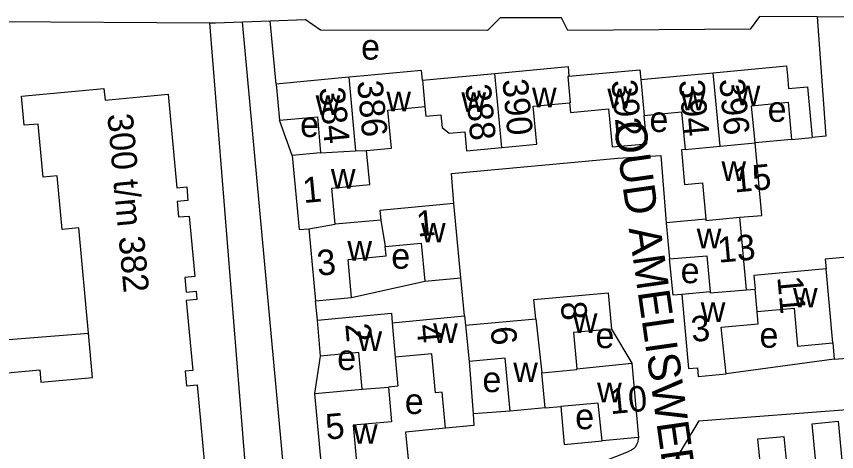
# Model space of a CAD drawing. Extents: x 157794 to 159375, y 380877 to 382306.
# Drawn here: x 158333.5 to 158462.3, y 381191 to 381259.3 of the extents above; entities that cross this region are included whole.
import ezdxf

# ---------------------------------------------------------------- set-up
doc = ezdxf.new("R2010")
doc.units = 0
for name, color, linetype in [('BLT_Basislijn', 7, 'Continuous'), ('BLT_Bebouwing', 7, 'Continuous'), ('BLT_Centroide', 7, 'Continuous'), ('BLT_Huisnummer', 7, 'Continuous'), ('BLT_Huisnummer_ tussenligend', 7, 'Continuous'), ('BLT_Huisnummer_reeks', 7, 'Continuous'), ('BLT_Onderverdeling_panden', 7, 'Continuous'), ('BLT_Straatnaam', 7, 'Continuous')]:
    doc.layers.add(name, color=color, linetype=linetype)

msp = doc.modelspace()

# ---------------------------------------------------------------- linework, layer by layer
at = {"layer": 'BLT_Basislijn'}
for p, q in [((158322.49, 381258.55), (158363.87, 381258.34)), ((158369.02, 381258.49), (158373.35, 381258.64)), ((158373.35, 381258.64), (158378.84, 381258.84)), ((158374.26, 381248.71), (158373.35, 381258.64)), ((158465.86, 381259.18), (158459.25, 381259.25)), ((158363.87, 381258.34), (158364.76, 381258.34)), ((158370.4, 381177.07), (158363.87, 381258.34)), ((158364.76, 381258.34), (158369.02, 381258.49)), ((158376.39, 381178.4), (158369.02, 381258.49)), ((158376.78, 381237.51), (158374.8, 381243.03)), ((158455.22, 381240.02), (158449.5, 381239.49)), ((158386.14, 381215.19), (158397.64, 381217.77)), ((158403.87, 381212.31), (158403.3, 381218.29)), ((158380.75, 381211.65), (158380.47, 381214.66)), ((158426.97, 381210.23), (158430.12, 381204.89)), ((158380.33, 381200.13), (158381.27, 381205.97)), ((158461.93, 381205.48), (158444.96, 381203.2)), ((158411.02, 381197.35), (158405.21, 381196.9)), ((158440.69, 381195.84), (158466.95, 381197.84)), ((158382.59, 381172.61), (158429.64, 381191.02))]:
    msp.add_line(p, q, dxfattribs=at)
for points in [[(158322.49, 381258.55), (158320.33, 381255.19), (158324.26, 381207.94), (158344.81, 381209.61)], [(158459.25, 381259.25), (158450.2, 381259.33), (158448.71, 381257.35), (158420.07, 381257.11), (158419.08, 381259.08), (158409.45, 381259.08), (158407.48, 381257.11), (158381.23, 381257.17), (158378.84, 381258.84)], [(158459.25, 381259.25), (158460.63, 381240.52), (158458.47, 381240.33)], [(158402.21, 381229.94), (158401.82, 381234.67), (158427.95, 381237.07), (158434.71, 381237.51), (158435.56, 381226.93)], [(158437.98, 381215.66), (158436.62, 381215.54), (158436.07, 381221.24)], [(158419.01, 381198.07), (158419.51, 381192.13), (158425.51, 381192.68)], [(158440.69, 381195.84), (158436.24, 381188.43), (158426.34, 381185.15)], [(158400.9, 381194.66), (158394.62, 381194.06), (158395.27, 381187.21)], [(158431.18, 381193.21), (158431.02, 381192.39), (158430.88, 381192.03), (158430.67, 381191.69), (158430.39, 381191.41), (158430.07, 381191.19), (158429.64, 381191.02)]]:
    msp.add_lwpolyline(points, dxfattribs=at)
at = {"layer": 'BLT_Bebouwing'}
for p, q in [((158442.92, 381250.48), (158454.45, 381251.55)), ((158455.22, 381240.02), (158458.47, 381240.33)), ((158381.27, 381237.93), (158376.78, 381237.51)), ((158403.3, 381218.29), (158402.21, 381229.94)), ((158448.14, 381216.4), (158447.1, 381227.78)), ((158390.7, 381227.35), (158383.54, 381226.68)), ((158441.77, 381227.51), (158435.56, 381226.93)), ((158435.56, 381226.93), (158436.07, 381221.24)), ((158379.4, 381225.99), (158380.47, 381214.66)), ((158397.64, 381217.77), (158403.3, 381218.29)), ((158442.45, 381216.06), (158437.98, 381215.66)), ((158448.14, 381216.4), (158449.49, 381216.52)), ((158380.47, 381214.66), (158386.14, 381215.19)), ((158392.52, 381211.23), (158403.87, 381212.31)), ((158403.87, 381212.31), (158404.01, 381210.82)), ((158381.27, 381205.97), (158380.75, 381211.65)), ((158404.01, 381210.82), (158415.06, 381211.86)), ((158461.7, 381208.05), (158461.93, 381205.48)), ((158461.93, 381205.48), (158467.98, 381206.03)), ((158404.57, 381205.15), (158405.21, 381196.9)), ((158421.52, 381203.99), (158430.12, 381204.89)), ((158430.12, 381204.89), (158431.18, 381193.21)), ((158380.33, 381200.13), (158387.78, 381200.82)), ((158381.38, 381188.78), (158380.33, 381200.13)), ((158416.54, 381197.86), (158419.01, 381198.07)), ((158416.54, 381197.86), (158411.02, 381197.35)), ((158431.18, 381193.21), (158425.51, 381192.68))]:
    msp.add_line(p, q, dxfattribs=at)
for points in [[(158397.25, 381249.3), (158397.1, 381250.84), (158388.11, 381250), (158385.68, 381249.78)], [(158408.61, 381250.37), (158420.12, 381251.46), (158420.26, 381249.92)], [(158420.26, 381249.92), (158431.42, 381250.95), (158431.56, 381249.43)], [(158454.45, 381251.55), (158454.58, 381250), (158454.76, 381248.03), (158457.73, 381248.29), (158458.47, 381240.33)], [(158385.68, 381249.78), (158374.26, 381248.71)], [(158397.25, 381249.3), (158404.64, 381250), (158408.61, 381250.37)], [(158431.56, 381249.43), (158437.74, 381250), (158442.92, 381250.48)], [(158374.26, 381248.71), (158374.8, 381243.03)], [(158344.81, 381209.61), (158343.27, 381226.13), (158340.67, 381225.89), (158339.89, 381234.28), (158337.69, 381234.08), (158336.91, 381242.43), (158334.68, 381242.23), (158334.26, 381246.78), (158347.24, 381247.99), (158347.4, 381246.19), (158357.3, 381247.1), (158358.66, 381232.4), (158360.23, 381232.55), (158360.42, 381230.42), (158358.71, 381230.27), (158358.93, 381227.86), (158360.64, 381227.97), (158361.53, 381218.5), (158359.93, 381218.35), (158360.14, 381216.01), (158361.71, 381216.16), (158361.83, 381214.89), (158360.17, 381214.74), (158361.19, 381203.74), (158359.98, 381203.63), (158360.19, 381201.32), (158361.87, 381201.47), (158363.28, 381186.21)], [(158409.7, 381238.74), (158415.23, 381239.26), (158414.67, 381245.24), (158420.34, 381245.77)], [(158420.34, 381245.77), (158420.49, 381244.24), (158426.46, 381244.8), (158427.03, 381238.83), (158432.52, 381239.34), (158432.1, 381243.78)], [(158449.5, 381239.49), (158448.95, 381245.31), (158454.68, 381245.85), (158455.22, 381240.02)], [(158388.48, 381238.28), (158392.4, 381238.65), (158391.84, 381244.62), (158397.65, 381245.17)], [(158397.65, 381245.17), (158397.8, 381243.65), (158400.14, 381243.87), (158400.33, 381241.88), (158401.45, 381240.98), (158403.9, 381241.21), (158404.18, 381238.22), (158409.7, 381238.74)], [(158374.8, 381243.03), (158380.75, 381243.58), (158381.27, 381237.93)], [(158432.1, 381243.78), (158437.96, 381244.34), (158438.51, 381238.44)], [(158447.1, 381227.78), (158450.57, 381228.09), (158449.5, 381239.49)], [(158383.54, 381226.68), (158383.01, 381232.35), (158388.98, 381232.91), (158388.48, 381238.28)], [(158438.51, 381238.44), (158437.92, 381238.38), (158438.43, 381232.93), (158441.24, 381233.2), (158441.77, 381227.51)], [(158376.78, 381237.51), (158377.9, 381225.85), (158379.4, 381225.99)], [(158402.21, 381229.94), (158390.56, 381228.84), (158390.7, 381227.35)], [(158386.14, 381215.19), (158385.59, 381221.16), (158391.55, 381221.71), (158391.41, 381223.2)], [(158391.41, 381223.2), (158397.08, 381223.73), (158397.64, 381217.77)], [(158436.07, 381221.24), (158441.94, 381221.73), (158442.45, 381216.06)], [(158472.54, 381216.61), (158472, 381222.26), (158460.51, 381221.2), (158460.65, 381219.71)], [(158460.65, 381219.71), (158449.29, 381218.67), (158449.49, 381216.52)], [(158415.06, 381211.86), (158414.77, 381214.85), (158426.44, 381215.92), (158426.97, 381210.23)], [(158437.98, 381215.66), (158439.05, 381204.03), (158440.46, 381204.16), (158440.58, 381202.78), (158444.96, 381203.2)], [(158449.82, 381212.97), (158455.62, 381213.5), (158456.17, 381207.54), (158461.7, 381208.05)], [(158380.75, 381211.65), (158392.38, 381212.73), (158392.52, 381211.23)], [(158444.96, 381203.2), (158444.17, 381210.51), (158449.99, 381211.04), (158449.82, 381212.97)], [(158326.39, 381202.85), (158337.15, 381203.85), (158337.34, 381201.88), (158345.45, 381202.63), (158344.81, 381209.61)], [(158426.97, 381210.23), (158420.99, 381209.67), (158421.52, 381203.99)], [(158387.78, 381200.82), (158387.25, 381206.53), (158381.27, 381205.97)], [(158392.97, 381205.81), (158393.39, 381201.24), (158391.9, 381201.1)], [(158400.9, 381194.66), (158400.38, 381200.34), (158399.3, 381200.24), (158398.74, 381206.34), (158392.97, 381205.81)], [(158411.02, 381197.35), (158410.25, 381205.67), (158404.57, 381205.15)], [(158391.9, 381201.1), (158392.39, 381195.68), (158386.36, 381195.13), (158386.89, 381189.37)], [(158425.51, 381192.68), (158424.84, 381198.61), (158419.01, 381198.07)], [(158405.21, 381196.9), (158405.35, 381195.1), (158400.9, 381194.66)], [(158454.95, 381183.93), (158459.52, 381184.37), (158458.46, 381195.37), (158462.54, 381195.77), (158463.46, 381186.32)], [(158446.46, 381181.53), (158451.03, 381181.96), (158449.94, 381192.98), (158454.02, 381193.37), (158454.95, 381183.93)]]:
    msp.add_lwpolyline(points, dxfattribs=at)
at = {"layer": 'BLT_Onderverdeling_panden'}
for p, q in [((158385.68, 381249.78), (158386.76, 381238.2)), ((158409.7, 381238.74), (158408.61, 381250.37)), ((158444, 381238.93), (158442.92, 381250.48)), ((158397.25, 381249.3), (158397.65, 381245.17)), ((158431.56, 381249.43), (158432.1, 381243.78)), ((158444, 381238.93), (158449.5, 381239.49)), ((158381.27, 381237.93), (158386.76, 381238.2)), ((158386.76, 381238.2), (158388.48, 381238.28)), ((158438.51, 381238.44), (158444, 381238.93)), ((158379.4, 381225.99), (158383.54, 381226.68)), ((158390.7, 381227.35), (158391.41, 381223.2)), ((158461.7, 381208.05), (158460.65, 381219.71)), ((158449.82, 381212.97), (158449.49, 381216.52)), ((158392.52, 381211.23), (158392.97, 381205.81)), ((158415.06, 381211.86), (158416.03, 381203.37)), ((158404.01, 381210.82), (158404.57, 381205.15)), ((158416.54, 381197.86), (158416.03, 381203.37)), ((158387.78, 381200.82), (158391.9, 381201.1))]:
    msp.add_line(p, q, dxfattribs=at)
for points in [[(158420.26, 381249.92), (158420.08, 381249.9), (158420.47, 381245.78), (158420.34, 381245.77)], [(158441.77, 381227.51), (158441.79, 381227.3), (158447.1, 381227.78)], [(158442.45, 381216.06), (158442.47, 381215.9), (158448.14, 381216.4)], [(158416.03, 381203.37), (158421.52, 381203.88), (158421.52, 381203.99)]]:
    msp.add_lwpolyline(points, dxfattribs=at)

# ---------------------------------------------------------------- texts
at = {"layer": 'BLT_Centroide'}
for s, p in [('e', (158387.62, 381252.54)), ('w', (158446.45, 381245.38)), ('w', (158391.59, 381244.44)), ('w', (158403.38, 381244.31)), ('w', (158414.47, 381245.06)), ('w', (158426.3, 381244.91)), ('w', (158437.84, 381244.56)), ('w', (158380.48, 381243.84)), ('e', (158451.47, 381242.78)), ('e', (158378.04, 381240.39)), ('e', (158432.91, 381241.18)), ('w', (158382.88, 381232.28)), ('w', (158444.22, 381233.5)), ('w', (158397.04, 381223.84)), ('w', (158440.34, 381222.91)), ('w', (158385.47, 381220.98)), ('e', (158392.36, 381219.71)), ('e', (158437.81, 381217.43)), ('w', (158455.46, 381213.62)), ('w', (158440.97, 381211.34)), ('w', (158420.88, 381209.64)), ('w', (158398.94, 381208.05)), ('w', (158387.05, 381206.78)), ('e', (158424.43, 381207.24)), ('e', (158450.19, 381207.3)), ('e', (158383.87, 381203.79)), ('w', (158411.52, 381201.9)), ('e', (158406.68, 381200.33)), ('w', (158424.69, 381198.72)), ('e', (158394.48, 381196.9)), ('e', (158421.25, 381194.51)), ('w', (158386.36, 381192.22))]:
    msp.add_text(s, height=4, dxfattribs=at).set_placement(p)
at = {"layer": 'BLT_Huisnummer'}
for s, rotation, p in [('388', 275.457, (158403.98, 381248.57)), ('392', 275.457, (158426.92, 381249.23)), ('396', 275.457, (158443.86, 381249.41)), ('384', 275.457, (158381.03, 381248.08)), ('15', 5.3742, (158446.27, 381231.67)), ('1', 5.3742, (158378.61, 381230.01)), ('1', 5.3742, (158396.47, 381224.75)), ('13', 5.223, (158443.78, 381220.64)), ('3', 5.307, (158380.85, 381218.59)), ('11', 275.2225, (158452.99, 381218.4)), ('8', 275.6716, (158418.94, 381214.4)), ('3', 5.2222, (158439.61, 381208.19)), ('2', 275.2845, (158385.12, 381211)), ('4', 275.2292, (158396.32, 381210.86)), ('6', 275.6716, (158407.93, 381210.49)), ('10', 5.4956, (158426.79, 381196.86)), ('5', 5.227, (158382.21, 381192.86))]:
    msp.add_text(s, height=4, rotation=rotation, dxfattribs=at).set_placement(p)
at = {"layer": 'BLT_Huisnummer_ tussenligend'}
for s, p in [('386', (158386.98, 381249.13)), ('390', (158409.8, 381249.37)), ('394', (158437.51, 381249.24))]:
    msp.add_text(s, height=4, rotation=275.457, dxfattribs=at).set_placement(p)
at = {"layer": 'BLT_Huisnummer_reeks'}
msp.add_text('300 t/m 382', height=4, rotation=275.2972, dxfattribs=at).set_placement((158347.75, 381243.93))
at = {"layer": 'BLT_Straatnaam'}
msp.add_text('OUD AMELISWEERD', height=5, rotation=278.1362, dxfattribs=at).set_placement((158427.27, 381242.58))

doc.saveas('drawing.dxf')
